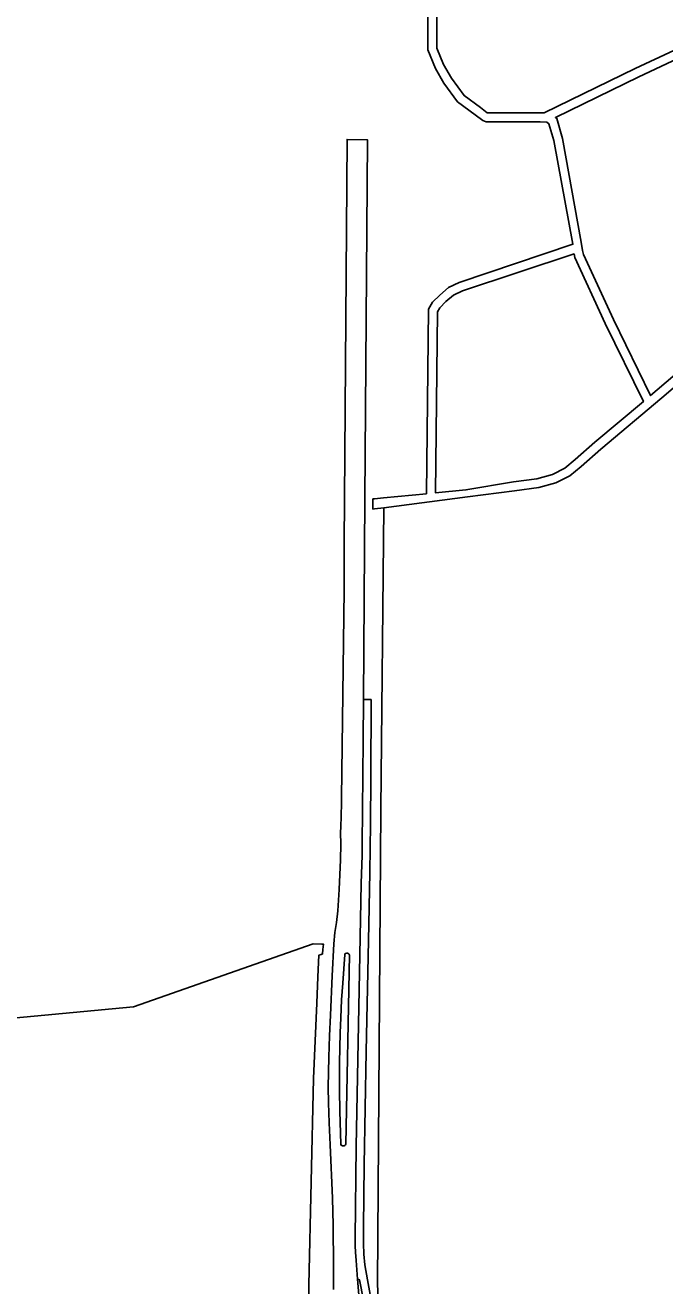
# Model space of a CAD drawing. Extents: x 133000 to 136000, y 400500 to 403500.
# Drawn here: x 133212.6 to 133425.2, y 402499.8 to 402918.9 of the extents above; entities that cross this region are included whole.
import ezdxf

# ---------------------------------------------------------------- set-up
doc = ezdxf.new("R2010")
doc.units = 0
doc.layers.add('gx-grn-maaiveld', color=7, linetype='Continuous')

msp = doc.modelspace()

# ---------------------------------------------------------------- linework, layer by layer
at = {"layer": 'gx-grn-maaiveld'}
for p, q in [((133327.62, 402694.74), (133325.07, 402694.77)), ((133320.32, 402609.81), (133319.1, 402546.87)), ((133319.35, 402610.38), (133319.78, 402610.33)), ((133318.6, 402546.37), (133318.01, 402546.36)), ((133323.06, 402502.03), (133325.5, 402473.05))]:
    msp.add_line(p, q, dxfattribs=at)
for points in [[(133439.78, 402915.94), (133415.29, 402904.51), (133385.04, 402889.75), (133383.82, 402889.83), (133366.29, 402889.78), (133366.12, 402889.84), (133363.95, 402891.53), (133358.47, 402895.54), (133354.27, 402901.32), (133351.64, 402905.87), (133349.38, 402911.25), (133349.4, 402912.22), (133349.22, 402956.05), (133364.55, 402958.08), (133383.25, 402962.6)], [(133331.77, 402758.49), (133328.64, 402758.09), (133328.14, 402758.02), (133328.17, 402761.44), (133328.67, 402761.49), (133331.71, 402761.78), (133345.92, 402763.16), (133346.61, 402824.49), (133347.98, 402826.79), (133350.39, 402829.21), (133353.29, 402831.74), (133356.84, 402833.39), (133394.61, 402846.09), (133388.26, 402880.58), (133386.64, 402886.15), (133385.95, 402886.68), (133383.73, 402886.83), (133365.75, 402886.77), (133364.64, 402887.19), (133362.14, 402889.13), (133356.32, 402893.4), (133351.75, 402899.69), (133348.95, 402904.53), (133346.37, 402910.68), (133346.4, 402912.24), (133346.22, 402955.89)], [(133429.53, 402907.85), (133450.99, 402854.25), (133453.6, 402849.67), (133455.84, 402840.35), (133456.32, 402831.33), (133454.16, 402824.42), (133435.28, 402808.46), (133420.47, 402795.76), (133408.1, 402821.07), (133398.16, 402842.69), (133397.83, 402844.01), (133397.38, 402846.82), (133391.18, 402881.26), (133389.24, 402887.93), (133388.82, 402888.26), (133416.58, 402901.8), (133429.53, 402907.85)], [(133315.04, 402498.59), (133315.01, 402506.3), (133314.91, 402519.96), (133314.75, 402528.93), (133314, 402546.62), (133313.67, 402553.99), (133313.44, 402560.6), (133313.31, 402565.78), (133313.46, 402575.75), (133313.76, 402582.91), (133314.01, 402589.78), (133314.61, 402602.87), (133315.21, 402613.52), (133315.54, 402617.27), (133316.03, 402620.57), (133316.5, 402624.44), (133316.9, 402631.54), (133317.34, 402641.43), (133317.46, 402646.64), (133317.43, 402650.54), (133317.43, 402650.67), (133317.46, 402652.16), (133317.67, 402660.11), (133317.67, 402661.36), (133317.67, 402661.91), (133318.61, 402731.16), (133318.58, 402746.51), (133319.57, 402880.96), (133326.34, 402880.81), (133325.52, 402761.47), (133325.07, 402694.77)], [(133350.37, 402824.93), (133352.44, 402827.01), (133354.94, 402829.2), (133357.95, 402830.6), (133395.02, 402842.86), (133395.31, 402841.69), (133405.39, 402819.78), (133418.09, 402793.8), (133401.92, 402780.27), (133395.41, 402774.49), (133391.99, 402771.59), (133387.87, 402769.52), (133382.66, 402768.11), (133374.89, 402767.08), (133359.08, 402764.43), (133348.92, 402763.45), (133349.6, 402823.65), (133350.37, 402824.93)], [(133541.37, 402679.26), (133538.23, 402679.28), (133534.27, 402679.97), (133530.12, 402681.16), (133527.47, 402682.48), (133525.92, 402685.61), (133525.05, 402690.9), (133525.27, 402700.84), (133525.05, 402724.05), (133525.15, 402726.7), (133524.45, 402728.84), (133482.09, 402789.33), (133456.29, 402821.81), (133455.7, 402821.79), (133437.23, 402806.18), (133424.22, 402795.03), (133403.88, 402777.99), (133397.38, 402772.23), (133393.66, 402769.07), (133388.95, 402766.71), (133383.26, 402765.16), (133375.27, 402764.11), (133359.59, 402762.13), (133331.77, 402758.49)], [(133331.77, 402758.49), (133330.76, 402658.23), (133329.64, 402500.51), (133330.3, 402483.84), (133330.72, 402481.34), (133331.17, 402478.51)], [(133325.07, 402694.77), (133324.94, 402681.08), (133324.58, 402646.54), (133324.56, 402642.92), (133324.3, 402633.53), (133323.86, 402609.85), (133322.63, 402546.15), (133322.3, 402515.76), (133322.31, 402513.04), (133322.41, 402510.94), (133322.59, 402508.2), (133323.06, 402502.03)], [(133330.46, 402479.79), (133330.23, 402481.26), (133329.57, 402485.16), (133327.96, 402493.26), (133326.37, 402501.76), (133325.49, 402506.73), (133325.15, 402510.34), (133325.02, 402513.83), (133325.01, 402519.23), (133325.26, 402539.95), (133325.91, 402577.73), (133326.84, 402619.94), (133327.18, 402637.36), (133327.36, 402653.24), (133327.43, 402668.69), (133327.62, 402694.74)], [(133131.07, 402582.05), (133178.93, 402585.98), (133248.54, 402592.54), (133308.32, 402613.44), (133311.2, 402613.4), (133311.7, 402613.39), (133311.54, 402611.6), (133311.45, 402610.13), (133310.94, 402609.95), (133310.16, 402609.68)], [(133306.78, 402492.08), (133303.93, 402492.18), (133304.06, 402494), (133306.79, 402493.89), (133306.82, 402496.96), (133306.84, 402500.04), (133308.46, 402568.74), (133309.5, 402593.8), (133309.87, 402602.48), (133310.16, 402609.68)], [(133318.79, 402609.91), (133318.12, 402600.45), (133317.76, 402594.89), (133317.46, 402588.91), (133317.27, 402583.9), (133317.14, 402578.9), (133317.06, 402573.92), (133317.01, 402564.87), (133317.11, 402557.86), (133317.47, 402546.83)], [(133323.06, 402502.03), (133323.67, 402501.81), (133326.36, 402488.21), (133327.7, 402480.88), (133328.89, 402473.26), (133328.62, 402472.96), (133328.05, 402472.83), (133326.62, 402472.8), (133325.95, 402472.88), (133325.5, 402473.05)]]:
    msp.add_lwpolyline(points, dxfattribs=at)
for centre, radius, start, end in [((133319.34, 402609.82), 0.556, 89.4788, 171.3999), ((133319.87, 402609.88), 0.454, 350.5053, 101.9784), ((133318, 402546.9), 0.54, 186.804, 270.2995), ((133318.61, 402546.86), 0.494, 268.3507, 1.31)]:
    msp.add_arc(centre, radius, start, end, dxfattribs=at)

doc.saveas('drawing.dxf')
